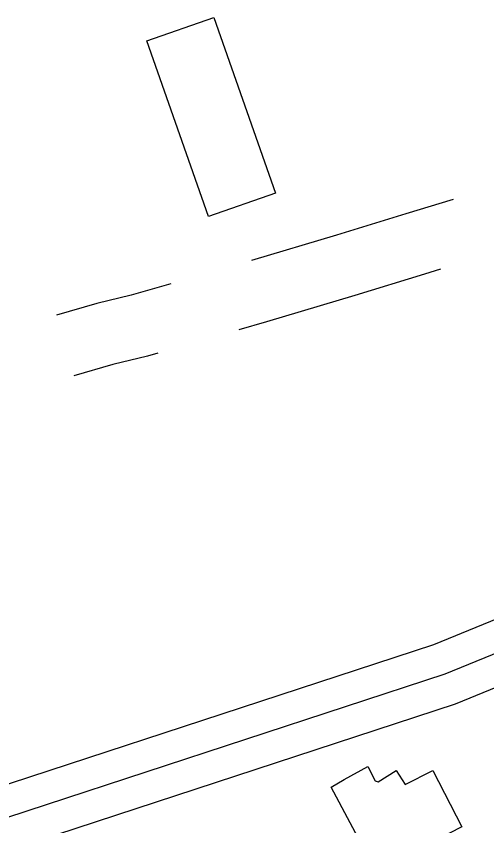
# Model space of a CAD drawing. Extents: x 3161514 to 3199414, y 831166 to 856601.
# Drawn here: x 3191939.4 to 3192162.8, y 850013 to 850397.5 of the extents above; entities that cross this region are included whole.
import ezdxf

# ---------------------------------------------------------------- set-up
doc = ezdxf.new("R2010")
doc.units = 0
doc.layers.add('V-BLDG-OTLN', color=7, linetype='Continuous')
doc.layers.add('V-ROAD-CNTR', color=7, linetype='Continuous')

msp = doc.modelspace()

# ---------------------------------------------------------------- linework, layer by layer
at = {"layer": 'V-BLDG-OTLN'}
for points in [[(3192033.2630000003, 850396.9500000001), (3192062.461, 850313.5), (3192030.617, 850302.359), (3192001.418, 850385.807)], [(3192088.929, 850031.351), (3192095.006, 850035.078), (3192106.366, 850041.241), (3192109.776, 850034.36), (3192111.222, 850033.884), (3192119.698, 850039.23), (3192124.069, 850032.674), (3192137.19, 850039.328), (3192150.984, 850012.604), (3192132.74, 850003.191), (3192131.143, 850002.059), (3192134.3850000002, 849996.302), (3192113.421, 849985.269)]]:
    msp.add_lwpolyline(points, close=True, dxfattribs=at)
at = {"layer": 'V-ROAD-CNTR'}
for points in [[(3191674.952613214, 849962.01804845), (3191692.086578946, 849963.191046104), (3191708.637545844, 849964.635043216), (3191727.853507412, 849967.7730369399), (3191854.3702543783, 850006.33795981), (3192137.6216878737, 850099.1677741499), (3192184.8155934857, 850118.445735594), (3192214.594533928, 850134.8437027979), (3192232.5274980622, 850146.4856795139), (3192246.314470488, 850161.5046494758), (3192262.387438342, 850189.7205930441), (3192260.565441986, 850288.8823947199), (3192268.650425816, 850314.1193442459), (3192278.33840644, 850338.308295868), (3192303.631355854, 850355.029262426), (3192322.604317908, 850360.511251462), (3192359.460244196, 850367.2782379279), (3192952.165058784, 850448.9490745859)], [(3192954.599053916, 850434.143104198), (3192361.839239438, 850352.464267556), (3192326.049311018, 850345.8932806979), (3192309.994343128, 850341.2542899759), (3192290.5203820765, 850328.380315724), (3192282.77339757, 850309.0363544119), (3192275.6084119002, 850286.6723991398), (3192277.4794081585, 850184.8736027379), (3192250.5374620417, 850148.67767513), (3192244.0334750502, 850136.071700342), (3192222.3065185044, 850121.9667285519), (3192191.290580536, 850104.8877627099), (3192142.7996775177, 850085.0798023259), (3191858.893245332, 849992.034988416), (3191731.2645005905, 849953.1310662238), (3191710.500542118, 849949.741073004), (3191693.250576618, 849948.2360760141), (3191672.212618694, 849946.7960788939), (3191505.861951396, 849935.554101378)], [(3192146.8323296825, 850310.5096563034), (3192124.4071274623, 850303.6831438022), (3192091.506342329, 850293.5242663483), (3192051.123809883, 850281.5521125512)], [(3192140.86995182, 850277.3354200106), (3192133.2008725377, 850275.0008561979), (3192100.195657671, 850264.8097336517), (3192058.1861629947, 850252.3552366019), (3192045.118471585, 850248.5175055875)], [(3192012.7237669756, 850270.363280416), (3191994.0004027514, 850265.0194066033), (3191977.6050857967, 850261.0335726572), (3191958.558565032, 850255.5993958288)], [(3192006.688679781, 850237.4428125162), (3192001.6635972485, 850236.0085933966), (3191985.2669142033, 850232.022427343), (3191966.789434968, 850226.7506041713)], [(3191363.324236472, 849880.3562117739), (3191367.1442288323, 849883.362205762), (3191406.559150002, 849895.306181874), (3191508.2019467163, 849920.67813113), (3191673.2306166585, 849931.831108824), (3191694.41457429, 849933.2811059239), (3191712.3635383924, 849934.847102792), (3191734.6754937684, 849938.4890955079), (3191863.416236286, 849977.7320170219), (3192147.977667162, 850070.991830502), (3192197.765567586, 850091.329789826), (3192230.01850308, 850109.0897543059), (3192255.539452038, 850125.65772117), (3192276.7884095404, 850150.7816709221), (3192292.571377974, 850180.026612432), (3192292.070378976, 850207.268557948)]]:
    msp.add_lwpolyline(points, dxfattribs=at)

doc.saveas('drawing.dxf')
